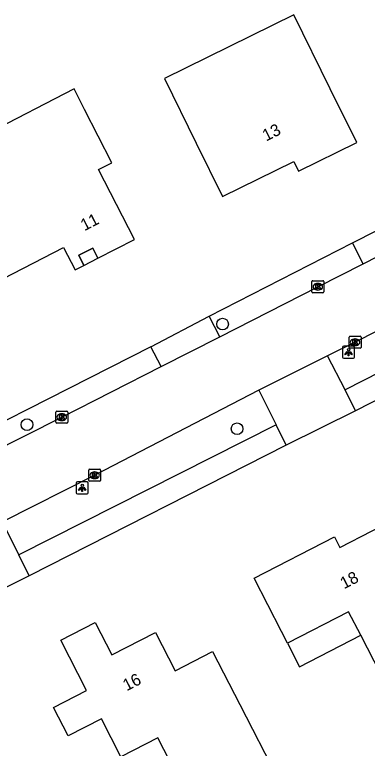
# Model space of a CAD drawing. Extents: x 162722 to 165099, y 384721 to 386283.
# Drawn here: x 163791.1 to 163820.7, y 384868.6 to 384930 of the extents above; entities that cross this region are included whole.
import ezdxf

# ---------------------------------------------------------------- set-up
doc = ezdxf.new("R2010")
doc.units = 0
for name, color, linetype in [('IMGEO_Boom', 7, 'Continuous'), ('IMGEO_Kolk', 7, 'Continuous'), ('IMGEO_Lichtpunt', 7, 'Continuous'), ('IMGEO_Pand', 7, 'Continuous'), ('IMGEO_Pand_nummerreeks', 7, 'Continuous'), ('IMGEO_Pand_overbouw', 7, 'Continuous'), ('IMGEO_Parkeervlak_open', 7, 'Continuous'), ('IMGEO_Rijbaan_lokaal_open', 7, 'Continuous'), ('IMGEO_Voetpad_open', 7, 'Continuous')]:
    doc.layers.add(name, color=color, linetype=linetype)

msp = doc.modelspace()

# ---------------------------------------------------------------- linework, layer by layer
at = {"layer": 'IMGEO_Boom'}
for centre in [(163808.557, 384904.071), (163792.169, 384895.656), (163809.773, 384895.314)]:
    msp.add_circle(centre, 0.489, dxfattribs=at)
at = {"layer": 'IMGEO_Kolk'}
for p, q in [((163816.038, 384906.778), (163816.038, 384907.63)), ((163816.113, 384907.704), (163816.965, 384907.704)), ((163817.039, 384907.63), (163817.039, 384906.778)), ((163816.526, 384907.484), (163816.551, 384907.484)), ((163816.965, 384906.704), (163816.113, 384906.704)), ((163816.549, 384906.924), (163816.524, 384906.924)), ((163819.156, 384902.126), (163819.156, 384902.978)), ((163819.231, 384903.052), (163820.083, 384903.052)), ((163819.644, 384902.832), (163819.669, 384902.832)), ((163820.157, 384902.978), (163820.157, 384902.126)), ((163820.083, 384902.052), (163819.231, 384902.052)), ((163819.667, 384902.272), (163819.642, 384902.272)), ((163794.579, 384895.856), (163794.579, 384896.708)), ((163794.654, 384896.782), (163795.506, 384896.782)), ((163795.067, 384896.562), (163795.092, 384896.562)), ((163795.58, 384896.708), (163795.58, 384895.856)), ((163795.09, 384896.002), (163795.065, 384896.002)), ((163795.506, 384895.782), (163794.654, 384895.782)), ((163797.336, 384890.992), (163797.336, 384891.844)), ((163797.411, 384891.918), (163798.263, 384891.918)), ((163797.824, 384891.698), (163797.849, 384891.698)), ((163798.337, 384891.844), (163798.337, 384890.992)), ((163797.847, 384891.138), (163797.822, 384891.138)), ((163798.263, 384890.918), (163797.411, 384890.918))]:
    msp.add_line(p, q, dxfattribs=at)
for points in [[(163816.038, 384906.778), (163816.038, 384907.63)], [(163816.113, 384907.704), (163816.965, 384907.704)], [(163817.039, 384907.63), (163817.039, 384906.778)], [(163816.359, 384907.404), (163816.482, 384907.404), (163816.482, 384907.253), (163816.612, 384907.404), (163816.776, 384907.404), (163816.63, 384907.253), (163816.783, 384907.004), (163816.631, 384907.004), (163816.546, 384907.168), (163816.482, 384907.101), (163816.482, 384907.004), (163816.359, 384907.004), (163816.359, 384907.404)], [(163816.965, 384906.704), (163816.113, 384906.704)], [(163819.156, 384902.126), (163819.156, 384902.978)], [(163819.231, 384903.052), (163820.083, 384903.052)], [(163819.477, 384902.752), (163819.6, 384902.752), (163819.6, 384902.601), (163819.73, 384902.752), (163819.894, 384902.752), (163819.748, 384902.601), (163819.901, 384902.352), (163819.749, 384902.352), (163819.664, 384902.516), (163819.6, 384902.449), (163819.6, 384902.352), (163819.477, 384902.352), (163819.477, 384902.752)], [(163820.157, 384902.978), (163820.157, 384902.126)], [(163820.083, 384902.052), (163819.231, 384902.052)], [(163794.579, 384895.856), (163794.579, 384896.708)], [(163794.654, 384896.782), (163795.506, 384896.782)], [(163795.58, 384896.708), (163795.58, 384895.856)], [(163794.9, 384896.482), (163795.023, 384896.482), (163795.023, 384896.331), (163795.153, 384896.482), (163795.317, 384896.482), (163795.171, 384896.331), (163795.324, 384896.082), (163795.172, 384896.082), (163795.087, 384896.246), (163795.023, 384896.179), (163795.023, 384896.082), (163794.9, 384896.082), (163794.9, 384896.482)], [(163795.506, 384895.782), (163794.654, 384895.782)], [(163797.336, 384890.992), (163797.336, 384891.844)], [(163797.411, 384891.918), (163798.263, 384891.918)], [(163797.657, 384891.618), (163797.78, 384891.618), (163797.78, 384891.467), (163797.91, 384891.618), (163798.074, 384891.618), (163797.928, 384891.467), (163798.081, 384891.218), (163797.929, 384891.218), (163797.844, 384891.382), (163797.78, 384891.315), (163797.78, 384891.218), (163797.657, 384891.218), (163797.657, 384891.618)], [(163798.337, 384891.844), (163798.337, 384890.992)], [(163798.263, 384890.918), (163797.411, 384890.918)]]:
    msp.add_lwpolyline(points, dxfattribs=at)
for centre, start, end in [((163816.115, 384907.628), 91.55205, 178.44795), ((163816.115, 384907.628), 91.55205, 178.44795), ((163816.963, 384907.628), 1.55205, 88.44795), ((163816.963, 384907.628), 1.55205, 88.44795), ((163816.115, 384906.78), 181.55205, 268.44795), ((163816.115, 384906.78), 181.55205, 268.44795), ((163816.963, 384906.78), 271.55205, 358.44795), ((163816.963, 384906.78), 271.55205, 358.44795), ((163819.233, 384902.976), 91.55205, 178.44795), ((163819.233, 384902.976), 91.55205, 178.44795), ((163820.081, 384902.976), 1.55205, 88.44795), ((163820.081, 384902.976), 1.55205, 88.44795), ((163819.233, 384902.128), 181.55205, 268.44795), ((163819.233, 384902.128), 181.55205, 268.44795), ((163820.081, 384902.128), 271.55205, 358.44795), ((163820.081, 384902.128), 271.55205, 358.44795), ((163794.656, 384896.706), 91.55205, 178.44795), ((163794.656, 384896.706), 91.55205, 178.44795), ((163795.504, 384896.706), 1.55205, 88.44795), ((163795.504, 384896.706), 1.55205, 88.44795), ((163794.656, 384895.858), 181.55205, 268.44795), ((163794.656, 384895.858), 181.55205, 268.44795), ((163795.504, 384895.858), 271.55205, 358.44795), ((163795.504, 384895.858), 271.55205, 358.44795), ((163797.413, 384891.842), 91.55205, 178.44795), ((163797.413, 384891.842), 91.55205, 178.44795), ((163798.261, 384891.842), 1.55205, 88.44795), ((163798.261, 384891.842), 1.55205, 88.44795), ((163797.413, 384890.994), 181.55205, 268.44795), ((163797.413, 384890.994), 181.55205, 268.44795), ((163798.261, 384890.994), 271.55205, 358.44795), ((163798.261, 384890.994), 271.55205, 358.44795)]:
    msp.add_arc(centre, 0.0765, start, end, dxfattribs=at)
for centre, major_axis, ratio, start_param, end_param in [((163816.525, 384907.204), (-0.387, 0.002), 0.722429, 4.712389, 7.853982), ((163816.55, 384907.204), (-0.39, 0.002), 0.717154, 1.570796, 4.712389), ((163819.643, 384902.552), (-0.387, 0.002), 0.722429, 4.712389, 7.853982), ((163819.668, 384902.552), (-0.39, 0.002), 0.717154, 1.570796, 4.712389), ((163795.066, 384896.282), (-0.387, 0.002), 0.722429, 4.712389, 7.853982), ((163795.091, 384896.282), (-0.39, 0.002), 0.717154, 1.570796, 4.712389), ((163797.823, 384891.418), (-0.387, 0.002), 0.722429, 4.712389, 7.853982), ((163797.848, 384891.418), (-0.39, 0.002), 0.717154, 1.570796, 4.712389)]:
    msp.add_ellipse(centre, major_axis=major_axis, ratio=ratio, start_param=start_param, end_param=end_param, dxfattribs=at)
at = {"layer": 'IMGEO_Lichtpunt'}
for p, q in [((163818.611, 384902.123), (163818.611, 384901.316)), ((163818.611, 384902.123), (163818.611, 384901.316)), ((163819.513, 384902.218), (163818.705, 384902.218)), ((163819.513, 384902.218), (163818.705, 384902.218)), ((163819.607, 384901.316), (163819.607, 384902.123)), ((163819.607, 384901.316), (163819.607, 384902.123)), ((163818.705, 384901.222), (163819.513, 384901.222)), ((163818.705, 384901.222), (163819.513, 384901.222)), ((163796.299, 384890.767), (163796.299, 384889.96)), ((163796.299, 384890.767), (163796.299, 384889.96)), ((163797.201, 384890.862), (163796.393, 384890.862)), ((163797.201, 384890.862), (163796.393, 384890.862)), ((163797.295, 384889.96), (163797.295, 384890.767)), ((163797.295, 384889.96), (163797.295, 384890.767)), ((163796.393, 384889.866), (163797.201, 384889.866)), ((163796.393, 384889.866), (163797.201, 384889.866))]:
    msp.add_line(p, q, dxfattribs=at)
for points in [[(163818.985, 384901.787), (163819.024, 384901.759), (163818.836, 384901.497), (163818.798, 384901.524), (163818.985, 384901.787)], [(163819.087, 384901.739), (163819.134, 384901.739), (163819.134, 384901.417), (163819.087, 384901.417), (163819.087, 384901.739)], [(163819.197, 384901.759), (163819.235, 384901.786), (163819.422, 384901.524), (163819.383, 384901.496), (163819.197, 384901.759)], [(163796.673, 384890.431), (163796.712, 384890.403), (163796.524, 384890.141), (163796.486, 384890.168), (163796.673, 384890.431)], [(163796.775, 384890.383), (163796.822, 384890.383), (163796.822, 384890.061), (163796.775, 384890.061), (163796.775, 384890.383)], [(163796.885, 384890.403), (163796.923, 384890.43), (163797.11, 384890.168), (163797.071, 384890.14), (163796.885, 384890.403)]]:
    msp.add_lwpolyline(points, dxfattribs=at)
for centre in [(163819.11, 384901.921), (163796.798, 384890.565)]:
    msp.add_circle(centre, 0.0994, dxfattribs=at)
for centre, start, end in [((163818.705, 384902.123), 90, 180), ((163818.705, 384902.123), 90, 180), ((163819.513, 384902.123), 0, 90), ((163819.513, 384902.123), 0, 90), ((163818.705, 384901.316), 180, 270), ((163818.705, 384901.316), 180, 270), ((163819.513, 384901.316), 270, 0), ((163819.513, 384901.316), 270, 360), ((163796.393, 384890.767), 90, 180), ((163796.393, 384890.767), 90, 180), ((163797.201, 384890.767), 0, 90), ((163797.201, 384890.767), 0, 90), ((163796.393, 384889.96), 180, 270), ((163796.393, 384889.96), 180, 270), ((163797.201, 384889.96), 270, 0), ((163797.201, 384889.96), 270, 360)]:
    msp.add_arc(centre, 0.0946, start, end, dxfattribs=at)
at = {"layer": 'IMGEO_Pand'}
for points in [[(163808.554, 384914.748), (163814.516, 384917.688), (163814.919, 384916.872), (163819.794, 384919.276), (163817.583, 384923.761), (163814.517, 384929.978), (163803.679, 384924.633), (163806.342, 384919.233), (163808.554, 384914.748)], [(163798.159, 384917.008), (163799.285, 384917.588), (163796.995, 384922.034), (163796.108, 384923.756), (163788.855, 384920.02), (163789.794, 384918.197), (163785.025, 384915.741), (163787.013, 384911.881), (163789.303, 384907.436), (163795.23, 384910.488), (163796.198, 384908.608), (163796.927, 384908.984), (163796.51, 384909.837), (163797.674, 384910.437), (163798.109, 384909.593), (163801.167, 384911.168), (163798.159, 384917.008)], [(163830.79, 384875.34), (163823.453, 384871.563), (163820.13, 384878.019), (163819.111, 384879.998), (163813.991, 384877.362), (163813.485, 384878.345), (163811.197, 384882.79), (163817.928, 384886.255), (163818.382, 384885.375), (163823.797, 384888.163), (163823.343, 384889.043), (163823.654, 384889.203), (163825.942, 384884.758), (163830.79, 384875.34)], [(163810.009, 384872.223), (163813.165, 384866.091), (163806.588, 384862.705), (163803.129, 384869.425), (163800.04, 384867.835), (163798.397, 384871.027), (163795.614, 384869.594), (163794.391, 384871.97), (163797.165, 384873.398), (163794.998, 384877.607), (163797.876, 384879.089), (163799.272, 384876.377), (163802.937, 384878.264), (163804.589, 384875.056), (163807.721, 384876.668), (163810.009, 384872.223)]]:
    msp.add_lwpolyline(points, dxfattribs=at)
at = {"layer": 'IMGEO_Pand_overbouw'}
for points in [[(163798.109, 384909.593), (163797.674, 384910.437), (163796.51, 384909.837), (163796.927, 384908.984)], [(163820.13, 384878.019), (163819.111, 384879.998), (163813.991, 384877.362), (163815.009, 384875.384)]]:
    msp.add_lwpolyline(points, close=True, dxfattribs=at)
at = {"layer": 'IMGEO_Parkeervlak_open'}
for points in [[(163807.441, 384904.73), (163819.455, 384910.881)], [(163802.549, 384902.163), (163780.2, 384890.85)]]:
    msp.add_lwpolyline(points, dxfattribs=at)
at = {"layer": 'IMGEO_Rijbaan_lokaal_open'}
for points in [[(163820.324, 384909.131), (163826.397, 384912.222)], [(163808.313, 384902.998), (163816.539, 384907.204), (163820.324, 384909.131)], [(163832.186, 384908.893), (163830.833, 384908.213), (163819.657, 384902.552), (163817.34, 384901.422)], [(163803.402, 384900.516), (163808.313, 384902.998)], [(163817.34, 384901.422), (163811.586, 384898.544)], [(163779.841, 384888.62), (163795.08, 384896.282), (163803.402, 384900.516)], [(163811.586, 384898.544), (163797.837, 384891.418), (163790.116, 384887.517)]]:
    msp.add_lwpolyline(points, dxfattribs=at)
at = {"layer": 'IMGEO_Voetpad_open'}
for points in [[(163819.455, 384910.881), (163825.569, 384913.978)], [(163820.324, 384909.131), (163819.455, 384910.881)], [(163833.587, 384906.081), (163818.836, 384898.572)], [(163802.549, 384902.163), (163807.441, 384904.73)], [(163808.313, 384902.998), (163807.441, 384904.73)], [(163834.445, 384904.343), (163819.7, 384896.812)], [(163803.402, 384900.516), (163802.549, 384902.163)], [(163818.836, 384898.572), (163817.34, 384901.422)], [(163811.586, 384898.544), (163813.039, 384895.652)], [(163819.7, 384896.812), (163818.836, 384898.572)], [(163819.7, 384896.812), (163813.874, 384893.931)], [(163813.039, 384895.652), (163791.475, 384884.769)], [(163813.874, 384893.931), (163813.039, 384895.652)], [(163813.874, 384893.931), (163792.353, 384882.998)], [(163791.475, 384884.769), (163790.116, 384887.517)], [(163792.353, 384882.998), (163791.475, 384884.769)], [(163792.353, 384882.998), (163787.087, 384880.388)]]:
    msp.add_lwpolyline(points, dxfattribs=at)

# ---------------------------------------------------------------- texts
at = {"layer": 'IMGEO_Pand_nummerreeks'}
for s, rotation, p in [('13', 26.24897, (163812.198, 384919.355)), ('11', 27.2556, (163796.975, 384911.843)), ('18', 27.24414, (163818.729, 384881.865)), ('16', 27.2426, (163800.513, 384873.326))]:
    msp.add_text(s, height=1, rotation=rotation, dxfattribs=at).set_placement(p)

doc.saveas('drawing.dxf')
